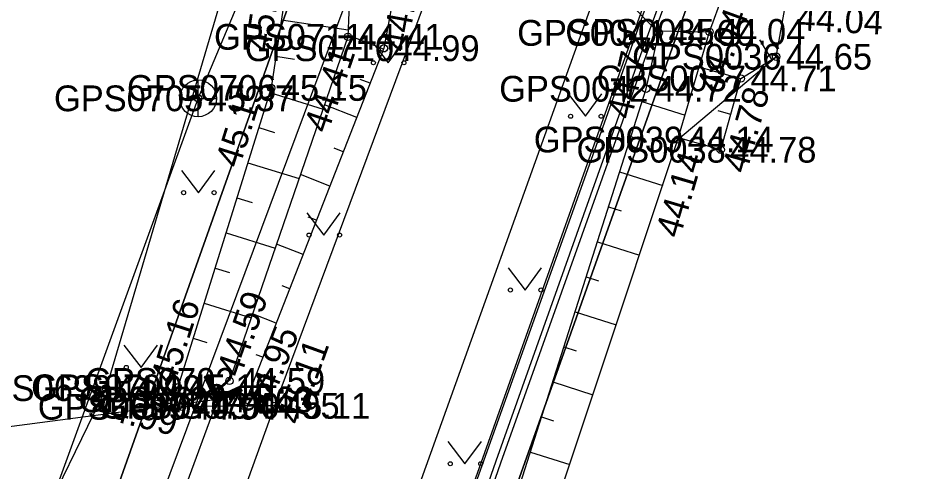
# Model space of a CAD drawing. Extents: x 551623 to 559850, y 6561220 to 6567135.
# Drawn here: x 557118.06 to 557142.7, y 6565624.51 to 6565636.85 of the extents above; entities that cross this region are included whole.
import ezdxf

# ---------------------------------------------------------------- set-up
doc = ezdxf.new("R2010")
doc.units = 0
for name, color, linetype in [('HALJASTUS', 7, 'Continuous'), ('KKAEV', 7, 'Continuous'), ('KORGUS-EH2000', 7, 'Continuous'), ('KPOHULIIN', 7, 'Continuous'), ('KTRASS', 7, 'Continuous'), ('MOOTKORG-EH2000', 7, 'Continuous'), ('MOOTMPUNKT', 7, 'Continuous'), ('MOOTNR', 7, 'Continuous'), ('MOOTPIIR', 7, 'Continuous'), ('MPKAABEL', 7, 'Continuous'), ('MPOHULIIN', 7, 'Continuous'), ('PIIR', 7, 'Continuous'), ('RELJEEF', 7, 'Continuous'), ('TEE', 7, 'Continuous'), ('TRUUP', 7, 'Continuous'), ('VTRASS', 7, 'Continuous')]:
    doc.layers.add(name, color=color, linetype=linetype)

msp = doc.modelspace()

# ---------------------------------------------------------------- linework, layer by layer
at = {"layer": 'HALJASTUS'}
for p, q in [((557127.649, 6565636.245), (557128.112, 6565635.638)), ((557128.112, 6565635.638), (557128.558, 6565636.245)), ((557133.008, 6565634.79), (557133.472, 6565634.183)), ((557133.472, 6565634.183), (557133.917, 6565634.79)), ((557122.491, 6565632.713), (557122.954, 6565632.106)), ((557122.954, 6565632.106), (557123.4, 6565632.713)), ((557125.9, 6565631.561), (557126.363, 6565630.954)), ((557126.363, 6565630.954), (557126.809, 6565631.561)), ((557131.373, 6565630.065), (557131.836, 6565629.459)), ((557131.836, 6565629.459), (557132.282, 6565630.065)), ((557120.932, 6565627.962), (557121.396, 6565627.355)), ((557121.396, 6565627.355), (557121.841, 6565627.962)), ((557129.736, 6565625.341), (557130.2, 6565624.734)), ((557130.2, 6565624.734), (557130.645, 6565625.341))]:
    msp.add_line(p, q, dxfattribs=at)
for centre in [(557127.711, 6565635.638), (557128.54, 6565635.638), (557133.071, 6565634.183), (557133.9, 6565634.183), (557122.553, 6565632.106), (557123.382, 6565632.106), (557125.962, 6565630.954), (557126.791, 6565630.954), (557131.435, 6565629.459), (557132.264, 6565629.459), (557120.995, 6565627.355), (557121.823, 6565627.355), (557129.799, 6565624.734), (557130.628, 6565624.734)]:
    msp.add_circle(centre, 0.055, dxfattribs=at)
at = {"layer": 'KKAEV'}
for p, q in [((557122.948, 6565634.171), (557122.948, 6565635.171)), ((557122.448, 6565634.671), (557123.448, 6565634.671))]:
    msp.add_line(p, q, dxfattribs=at)
msp.add_circle((557122.948, 6565634.671), 0.5, dxfattribs=at)
at = {"layer": 'KORGUS-EH2000'}
for centre in [(557127.018, 6565636.344), (557127.995, 6565636.032), (557124.934, 6565634.954), (557135.12, 6565634.931), (557135.989, 6565633.551), (557137.149, 6565633.274), (557123.797, 6565626.987), (557120.444, 6565626.791), (557122.397, 6565626.813), (557124.19, 6565626.311), (557125.021, 6565626.31)]:
    msp.add_circle(centre, 0.1, dxfattribs=at)
at = {"layer": 'KPOHULIIN'}
msp.add_lwpolyline([(557033.153, 6565351.076), (557050.554, 6565399.565), (557067.065, 6565445.505), (557084.207, 6565493.616), (557103.697, 6565548.895), (557103.697, 6565548.895), (557136.898, 6565642.401), (557153.703, 6565689.258)], dxfattribs=at)
at = {"layer": 'KTRASS'}
msp.add_lwpolyline([(557026.803, 6565375.144), (557032.863, 6565383.722), (557042.439, 6565408.103), (557054.708, 6565437.366), (557065.159, 6565467.183), (557074.882, 6565496.793), (557085.218, 6565523.93), (557095.541, 6565553.264), (557105.806, 6565584.058), (557113.235, 6565607.969), (557122.948, 6565634.671), (557136.565, 6565667.041), (557148.593, 6565662.181)], dxfattribs=at)
at = {"layer": 'MOOTMPUNKT'}
for centre in [(557127.018, 6565636.344), (557135.468, 6565636.451), (557136.845, 6565636.478), (557127.995, 6565636.032), (557138.66, 6565635.803), (557137.698, 6565635.212), (557124.934, 6565634.954), (557135.12, 6565634.931), (557122.948, 6565634.671), (557135.989, 6565633.551), (557137.149, 6565633.274), (557123.797, 6565626.987), (557120.444, 6565626.791), (557122.397, 6565626.813), (557123.472, 6565626.483), (557122.509, 6565626.284), (557124.19, 6565626.311), (557125.021, 6565626.31)]:
    msp.add_circle(centre, 0.1, dxfattribs=at)
at = {"layer": 'MOOTPIIR'}
for points in [[(557139.744, 6565680.935), (557134.119, 6565666.153), (557132.379, 6565660.644), (557125.645, 6565644.222), (557124.398, 6565640.179), (557120.444, 6565626.791), (557116.396, 6565618.485), (557110.204, 6565599.022), (557106.621, 6565589.829), (557104.252, 6565584.831), (557099.902, 6565572.968), (557091.714, 6565547.834), (557091.204, 6565546.398), (557089.975, 6565543.016), (557089.03, 6565541.834), (557085.345, 6565527.333)], [(557123.649, 6565597.144), (557131.439, 6565619.888), (557135.989, 6565633.551), (557138.66, 6565635.803), (557139.302, 6565639.392), (557141.878, 6565651.606), (557144.728, 6565653.185), (557154.978, 6565652.55), (557157.159, 6565650.361), (557157.454, 6565649.958), (557158.668, 6565651.145), (557165.654, 6565632.005), (557181.323, 6565589.325)]]:
    msp.add_lwpolyline(points, dxfattribs=at)
at = {"layer": 'MPKAABEL'}
for points in [[(557187.456, 6565599.606), (557177.403, 6565625.401), (557172.528, 6565638.343), (557171.411, 6565642.887), (557167.901, 6565652.074), (557166.974, 6565655.503), (557165.736, 6565659.294), (557164.874, 6565659.594), (557157.078, 6565657.517), (557142.525, 6565654.193), (557141.608, 6565653.807), (557141.26, 6565653.022), (557136.914, 6565641.202), (557134.897, 6565635.657), (557131.035, 6565624.808), (557126.58, 6565612.013), (557124.657, 6565607.634)], [(557124.798, 6565607.582), (557126.72, 6565611.959), (557131.176, 6565624.758), (557135.038, 6565635.606), (557137.055, 6565641.15), (557141.399, 6565652.966), (557141.721, 6565653.692), (557142.571, 6565654.05), (557157.114, 6565657.371), (557164.868, 6565659.437), (557165.617, 6565659.177), (557166.831, 6565655.46), (557167.758, 6565652.029), (557171.268, 6565642.841), (557172.386, 6565638.297), (557177.262, 6565625.348), (557187.324, 6565599.533)]]:
    msp.add_lwpolyline(points, dxfattribs=at)
at = {"layer": 'MPOHULIIN'}
msp.add_lwpolyline([(557050.554, 6565399.565), (557067.065, 6565445.505), (557084.207, 6565493.616), (557103.697, 6565548.895), (557120.292, 6565595.621), (557120.292, 6565595.621), (557153.703, 6565689.258)], dxfattribs=at)
at = {"layer": 'PIIR'}
for points in [[(557143.03, 6565692.36), (557157.5, 6565654.27), (557142.14, 6565653.78), (557122.77, 6565599.28), (557106.21, 6565552.32), (557093.58, 6565515.97), (557085.1, 6565492.2), (557086.02, 6565487.88), (557073.92, 6565497.32), (557076.42, 6565497.95), (557098, 6565559.71), (557096.67, 6565561.36), (557100.66, 6565572.69), (557102.77, 6565573.26), (557114.53, 6565606.57), (557127.78, 6565643.89), (557142.97, 6565686.18)], [(557048.49, 6565668.68), (557127.78, 6565643.89), (557114.53, 6565606.57), (557036.55, 6565631.87)], [(557142.14, 6565653.78), (557157.5, 6565654.27), (557181.52, 6565590.04), (557174.05, 6565568.29), (557122.77, 6565599.28)]]:
    msp.add_lwpolyline(points, close=True, dxfattribs=at)
at = {"layer": 'RELJEEF'}
for p, q in [((557125.21, 6565636.804), (557127.026, 6565636.533)), ((557127.986, 6565636.011), (557127.02, 6565636.389)), ((557135.416, 6565636.505), (557136.845, 6565636.478)), ((557138.538, 6565635.728), (557138.212, 6565636.258)), ((557125.062, 6565635.815), (557125.569, 6565635.74)), ((557135.262, 6565635.55), (557135.631, 6565635.465)), ((557137.694, 6565635.198), (557136.565, 6565635.518)), ((557127.622, 6565635.08), (557127.347, 6565635.187)), ((557124.896, 6565634.831), (557126.342, 6565634.38)), ((557127.257, 6565634.149), (557126.381, 6565634.492)), ((557135.009, 6565634.583), (557136.182, 6565634.21)), ((557137.422, 6565634.236), (557137.08, 6565634.332)), ((557124.598, 6565633.876), (557125.024, 6565633.743)), ((557134.706, 6565633.63), (557135.061, 6565633.517)), ((557137.149, 6565633.274), (557136.003, 6565633.598)), ((557126.893, 6565633.217), (557126.641, 6565633.316)), ((557124.301, 6565632.921), (557125.691, 6565632.488)), ((557134.403, 6565632.677), (557135.574, 6565632.305)), ((557126.528, 6565632.286), (557125.729, 6565632.599)), ((557124.003, 6565631.966), (557124.412, 6565631.839)), ((557134.1, 6565631.724), (557134.447, 6565631.614)), ((557126.164, 6565631.355), (557125.936, 6565631.444)), ((557123.705, 6565631.012), (557125.039, 6565630.596)), ((557125.799, 6565630.424), (557125.077, 6565630.706)), ((557133.797, 6565630.771), (557134.942, 6565630.407)), ((557123.408, 6565630.057), (557123.8, 6565629.935)), ((557133.494, 6565629.818), (557133.833, 6565629.71)), ((557125.435, 6565629.493), (557125.23, 6565629.573)), ((557123.11, 6565629.102), (557124.388, 6565628.704)), ((557125.07, 6565628.561), (557124.425, 6565628.814)), ((557133.191, 6565628.865), (557134.31, 6565628.509)), ((557122.813, 6565628.148), (557123.188, 6565628.031)), ((557132.887, 6565627.912), (557133.219, 6565627.807)), ((557124.706, 6565627.63), (557124.524, 6565627.701)), ((557132.584, 6565626.959), (557133.678, 6565626.612)), ((557132.281, 6565626.007), (557132.605, 6565625.903)), ((557131.978, 6565625.054), (557133.046, 6565624.714))]:
    msp.add_line(p, q, dxfattribs=at)
for points in [[(557124.076, 6565603.072), (557124.096, 6565603.157), (557130.516, 6565620.457), (557135.12, 6565634.931), (557135.468, 6565636.451), (557134.49, 6565637.447), (557134.84, 6565639.328), (557135.645, 6565639.532), (557137.301, 6565642.571), (557136.738, 6565644.685), (557144.255, 6565663.632), (557146.157, 6565668.781), (557146.912, 6565669.427), (557147.115, 6565668.406), (557145.074, 6565663.399), (557138.372, 6565644.21), (557138.236, 6565642.211), (557137.278, 6565639.44), (557137.811, 6565639.662), (557139.302, 6565639.392)], [(557136.406, 6565660.379), (557136.055, 6565660.097), (557131.713, 6565646.218), (557130.461, 6565642.875), (557129.168, 6565641.141), (557128.637, 6565639.497), (557127.995, 6565636.032), (557124.19, 6565626.311)], [(557124.445, 6565642.363), (557127.3, 6565640.827), (557127.15, 6565639.71), (557127.018, 6565636.344), (557123.797, 6565626.987)], [(557124.398, 6565640.179), (557125.334, 6565639.758), (557125.431, 6565638.287), (557124.934, 6565634.954), (557122.397, 6565626.813), (557122.509, 6565626.284)], [(557125.342, 6565602.683), (557125.404, 6565602.905), (557131.439, 6565619.888), (557135.989, 6565633.551), (557136.845, 6565636.478), (557137.218, 6565637.506), (557138.989, 6565637.413)], [(557137.149, 6565633.274), (557137.698, 6565635.212), (557138.66, 6565635.803)]]:
    msp.add_lwpolyline(points, dxfattribs=at)
at = {"layer": 'TEE'}
for points in [[(557143.358, 6565678.174), (557138.558, 6565664.435), (557136.96, 6565659.233), (557132.351, 6565646.148), (557129.9, 6565639.419), (557125.021, 6565626.31), (557121.502, 6565616.551), (557117.747, 6565605.465), (557114.535, 6565597.096), (557113.397, 6565596.47), (557110.079, 6565587.319), (557110.691, 6565586.826), (557109.779, 6565583.198), (557104.291, 6565567.464), (557095.848, 6565544.395), (557094.385, 6565540.223), (557089.288, 6565525.984)], [(557092.088, 6565511.985), (557090.727, 6565512.907), (557089.23, 6565514.428), (557091.324, 6565520.351), (557091.733, 6565520.689), (557092.882, 6565523.804), (557092.721, 6565524.388), (557097.215, 6565535.867), (557101.757, 6565547.928), (557103.641, 6565553.302), (557108.597, 6565566.722), (557113.999, 6565581.937), (557115.285, 6565585.504), (557119.495, 6565597.655), (557120.533, 6565600.365), (557121.605, 6565603.738), (557128.082, 6565621.715), (557134.236, 6565638.871), (557136.362, 6565644.832), (557143.373, 6565664.048), (557146.52, 6565672.286)], [(557125.021, 6565626.31), (557124.19, 6565626.311), (557122.509, 6565626.284), (557120.444, 6565626.791)]]:
    msp.add_lwpolyline(points, dxfattribs=at)
at = {"layer": 'TRUUP'}
for p, q in [((557123.24, 6565627.155), (557123.11, 6565627.095)), ((557123.11, 6565627.095), (557123.437, 6565626.389)), ((557123.137, 6565627.108), (557123.135, 6565627.042)), ((557123.162, 6565627.119), (557123.158, 6565626.992)), ((557123.175, 6565627.125), (557123.472, 6565626.483)), ((557123.188, 6565627.131), (557123.181, 6565626.942)), ((557123.213, 6565627.143), (557123.205, 6565626.891)), ((557123.239, 6565627.155), (557123.228, 6565626.841)), ((557123.24, 6565627.155), (557123.506, 6565626.578)), ((557123.262, 6565627.106), (557123.251, 6565626.79)), ((557123.285, 6565627.056), (557123.275, 6565626.74)), ((557123.309, 6565627.006), (557123.298, 6565626.689)), ((557123.332, 6565626.955), (557123.321, 6565626.639)), ((557123.355, 6565626.905), (557123.345, 6565626.589)), ((557123.379, 6565626.854), (557123.368, 6565626.538)), ((557123.402, 6565626.804), (557123.391, 6565626.488)), ((557123.425, 6565626.753), (557123.414, 6565626.437)), ((557123.472, 6565626.483), (557124.113, 6565626.78)), ((557123.506, 6565626.578), (557124.084, 6565626.845)), ((557123.875, 6565626.748), (557123.87, 6565626.589)), ((557123.901, 6565626.76), (557123.895, 6565626.601)), ((557123.926, 6565626.772), (557123.921, 6565626.612)), ((557123.952, 6565626.783), (557123.946, 6565626.624)), ((557123.977, 6565626.795), (557123.972, 6565626.636)), ((557124.002, 6565626.807), (557123.997, 6565626.648)), ((557124.028, 6565626.819), (557124.022, 6565626.659)), ((557124.053, 6565626.83), (557124.048, 6565626.671)), ((557124.079, 6565626.842), (557124.073, 6565626.683)), ((557124.084, 6565626.845), (557124.143, 6565626.715)), ((557124.102, 6565626.804), (557124.099, 6565626.695)), ((557124.126, 6565626.754), (557124.124, 6565626.706)), ((557123.437, 6565626.389), (557124.143, 6565626.715)), ((557123.449, 6565626.703), (557123.438, 6565626.389)), ((557123.472, 6565626.653), (557123.463, 6565626.401)), ((557123.495, 6565626.602), (557123.489, 6565626.413)), ((557123.52, 6565626.584), (557123.514, 6565626.425)), ((557123.545, 6565626.596), (557123.54, 6565626.436)), ((557123.57, 6565626.607), (557123.565, 6565626.448)), ((557123.596, 6565626.619), (557123.59, 6565626.46)), ((557123.621, 6565626.631), (557123.616, 6565626.471)), ((557123.647, 6565626.643), (557123.641, 6565626.483)), ((557123.672, 6565626.654), (557123.667, 6565626.495)), ((557123.697, 6565626.666), (557123.692, 6565626.507)), ((557123.723, 6565626.678), (557123.717, 6565626.518)), ((557123.748, 6565626.69), (557123.743, 6565626.53)), ((557123.774, 6565626.701), (557123.768, 6565626.542)), ((557123.799, 6565626.713), (557123.794, 6565626.554)), ((557123.824, 6565626.725), (557123.819, 6565626.565)), ((557123.85, 6565626.737), (557123.844, 6565626.577)), ((557123.472, 6565626.483), (557119.689, 6565616.201))]:
    msp.add_line(p, q, dxfattribs=at)
msp.add_lwpolyline([(557123.472, 6565626.483), (557116.845, 6565625.614), (557110.787, 6565625.614)], dxfattribs=at)
at = {"layer": 'VTRASS'}
msp.add_lwpolyline([(557145.322, 6565689.495), (557134.032, 6565659.135), (557130.382, 6565646.475), (557120.112, 6565618.925), (557118.572, 6565614.685), (557109.512, 6565589.115), (557108.482, 6565586.205), (557104.61, 6565573.91), (557101.828, 6565566.771), (557100.892, 6565564.715), (557100.207, 6565563.094), (557095.302, 6565548.745), (557082.162, 6565511.115), (557077.662, 6565498.385), (557074.832, 6565487.185), (557073.992, 6565486.035), (557070.902, 6565479.045), (557049.552, 6565418.835), (557036.81, 6565383.508), (557036.652, 6565383.055), (557029.612, 6565366.205)], dxfattribs=at)

# ---------------------------------------------------------------- texts
at = {"layer": 'KORGUS-EH2000'}
for s, rotation, p in [(' 45.08', 81.5129, (557124.866, 6565635.649)), (' 44.99', 79.5065, (557128.565, 6565635.651)), (' 44.04', 356.9806, (557138.943, 6565636.539)), (' 44.04', 70.0742, (557137.032, 6565634.501)), (' 44.72', 77.0943, (557134.666, 6565633.821)), (' 44.41', 71, (557126.38, 6565633.446)), (' 45.15', 72.6912, (557123.989, 6565632.499)), (' 44.78', 74.1788, (557137.776, 6565632.348)), (' 44.14', 73.6933, (557135.964, 6565630.59)), (' 45.16', 72.2129, (557122.217, 6565626.598)), (' 44.59', 71, (557124.011, 6565626.808)), (' 44.95', 68.6226, (557124.751, 6565625.871)), (' 45.11', 70.1706, (557125.635, 6565625.512)), (' 44.99', 346.1912, (557119.761, 6565626.11))]:
    msp.add_text(s, height=0.7, rotation=rotation, dxfattribs=at).set_placement(p)
at = {"layer": 'MOOTKORG-EH2000'}
for s, p in [(' 44.41', (557127.018, 6565635.994)), (' 44.60', (557135.468, 6565636.101)), (' 44.04', (557136.845, 6565636.128)), (' 44.99', (557127.995, 6565635.683)), (' 44.65', (557138.66, 6565635.453)), (' 44.71', (557137.698, 6565634.862)), (' 45.15', (557124.934, 6565634.604)), (' 44.72', (557135.12, 6565634.581)), (' 45.37', (557122.948, 6565634.321)), (' 44.14', (557135.989, 6565633.201)), (' 44.78', (557137.149, 6565632.924)), (' 44.59', (557123.797, 6565626.637)), (' 44.99', (557120.444, 6565626.441)), (' 45.16', (557122.397, 6565626.463)), (' 44.63', (557123.472, 6565626.133)), (' 44.94', (557122.509, 6565625.934)), (' 44.95', (557124.19, 6565625.962)), (' 45.11', (557125.021, 6565625.96))]:
    msp.add_text(s, height=0.7, dxfattribs=at).set_placement(p)
at = {"layer": 'MOOTNR'}
for s, p in [('GPS0711 ', (557123.379, 6565635.994)), ('GPS0041 ', (557131.619, 6565636.101)), ('GPS0035 ', (557132.926, 6565636.128)), ('GPS0710 ', (557124.215, 6565635.683)), ('GPS0036 ', (557134.741, 6565635.453)), ('GPS0037 ', (557133.779, 6565634.862)), ('GPS0706 ', (557121.014, 6565634.604)), ('GPS0042 ', (557131.13, 6565634.581)), ('GPS0705 ', (557119.029, 6565634.321)), ('GPS0039 ', (557132.069, 6565633.201)), ('GPS0038 ', (557133.229, 6565632.924)), ('GPS0702 ', (557119.877, 6565626.637)), ('GPS0698 ', (557116.524, 6565626.441)), ('GPS0704 ', (557118.407, 6565626.463)), ('GPS0701 ', (557119.692, 6565626.133)), ('GPS0699 ', (557118.589, 6565625.934)), ('GPS0703 ', (557120.27, 6565625.962)), ('GPS0700 ', (557121.101, 6565625.96))]:
    msp.add_text(s, height=0.7, dxfattribs=at).set_placement(p)

doc.saveas('drawing.dxf')
